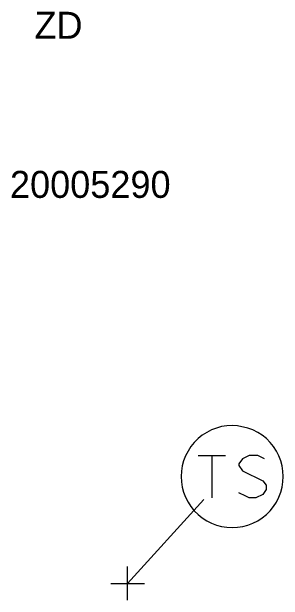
# Model space of a CAD drawing. Extents: x -748492 to -735633, y -1146251 to -1139940.
# Drawn here: x -745301.96 to -745291.91, y -1141166.41 to -1141144.61 of the extents above; entities that cross this region are included whole.
import ezdxf

# ---------------------------------------------------------------- set-up
doc = ezdxf.new("R2010")
doc.units = 0
for name, color, linetype in [('Vrstva 1', 7, 'Continuous'), ('Vrstva 25', 7, 'Continuous'), ('Vrstva 26', 7, 'Continuous'), ('Vrstva 27', 7, 'Continuous'), ('Vrstva 34', 7, 'Continuous'), ('Vrstva 59', 7, 'Continuous'), ('Vrstva 6', 7, 'Continuous')]:
    doc.layers.add(name, color=color, linetype=linetype)

# ---------------------------------------------------------------- blocks, each defined once
blk = doc.blocks.new('NN800')
at = {"layer": 'Vrstva 1'}
for points in [[(-0.442, 0.442), (0.442, -0.442)], [(-0.442, -0.442), (0.442, 0.442)]]:
    blk.add_lwpolyline(points, dxfattribs=at)
blk = doc.blocks.new('NN610')
at = {"layer": 'Vrstva 6'}
for points in [[(1.883, -0.001), (1.872, 0.196), (1.841, 0.392), (1.79, 0.583), (1.718, 0.768), (1.629, 0.943), (1.521, 1.109), (1.397, 1.263), (1.257, 1.403), (1.103, 1.527), (0.937, 1.635), (0.761, 1.725), (0.577, 1.796), (0.19, 1.878), (0.19, 1.878), (-0.007, 1.889), (-0.205, 1.878), (-0.401, 1.847), (-0.591, 1.796), (-0.777, 1.725), (-0.952, 1.635), (-1.118, 1.527), (-1.272, 1.403), (-1.412, 1.263), (-1.536, 1.109), (-1.644, 0.943), (-1.734, 0.768), (-1.805, 0.583), (-1.856, 0.392), (-1.887, 0.196), (-1.898, -0.001), (-1.887, -0.199), (-1.856, -0.395), (-1.805, -0.585), (-1.734, -0.77), (-1.644, -0.946), (-1.536, -1.112), (-1.411, -1.266), (-1.272, -1.405), (-1.118, -1.53), (-0.952, -1.638), (-0.776, -1.728), (-0.591, -1.799), (-0.401, -1.85), (-0.205, -1.881), (-0.007, -1.892), (0.19, -1.881), (0.385, -1.85), (0.577, -1.799), (0.761, -1.728), (0.937, -1.638), (1.103, -1.53), (1.257, -1.405), (1.397, -1.266), (1.521, -1.112), (1.629, -0.946), (1.718, -0.77), (1.79, -0.585), (1.841, -0.395), (1.872, -0.199), (1.883, -0.001)], [(-1.269, 0.782), (-0.261, 0.782)], [(-0.765, 0.782), (-0.765, -0.792)], [(1.188, 0.656), (0.936, 0.782), (0.621, 0.782), (0.369, 0.656), (0.243, 0.468), (0.243, 0.404), (0.369, 0.216), (1.125, -0.162), (1.251, -0.32), (1.251, -0.478), (1.125, -0.666), (0.873, -0.792), (0.621, -0.792), (0.495, -0.73), (0.243, -0.604)]]:
    blk.add_lwpolyline(points, dxfattribs=at)

msp = doc.modelspace()

# ---------------------------------------------------------------- linework, layer by layer
at = {"layer": 'Vrstva 59'}
msp.add_lwpolyline([(-745294.851, -1141162.682), (-745297.669, -1141165.787)], dxfattribs=at)

# ---------------------------------------------------------------- block references
at = {"layer": 'Vrstva 25'}
msp.add_blockref('NN610', (-745293.79, -1141161.83), dxfattribs=at)
at = {"layer": 'Vrstva 34', "rotation": 45}
msp.add_blockref('NN800', (-745297.669, -1141165.787), dxfattribs=at)

# ---------------------------------------------------------------- texts
at = {"layer": 'Vrstva 26'}
msp.add_text('20005290', height=1, dxfattribs=at).set_placement((-745302.028, -1141151.509))
at = {"layer": 'Vrstva 27'}
msp.add_text('ZD', height=1, dxfattribs=at).set_placement((-745301.122, -1141145.615))

doc.saveas('drawing.dxf')
